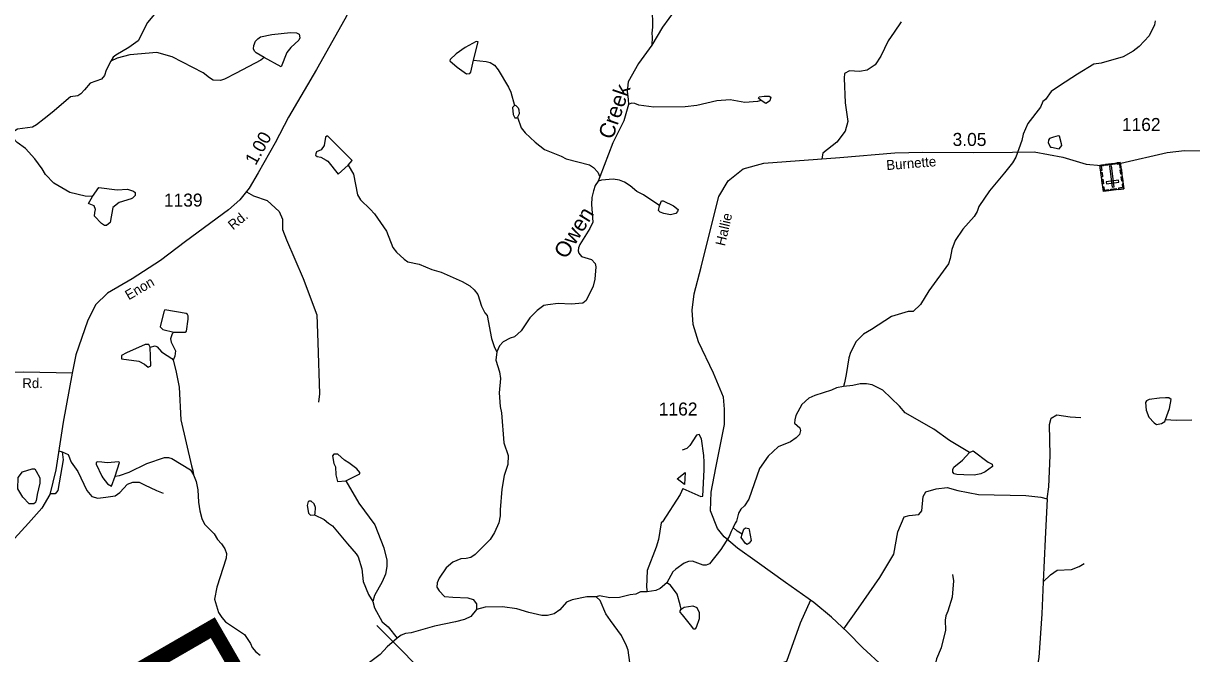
# Model space of a CAD drawing. Extents: x 2056842 to 2160602, y 826753 to 1016856.
# Drawn here: x 2095813 to 2107039, y 922545 to 928599 of the extents above; entities that cross this region are included whole.
import ezdxf

# ---------------------------------------------------------------- set-up
doc = ezdxf.new("R2010")
doc.units = 0
for name, color, linetype in [('Exist Cultural Cemetery CELL', 7, 'Continuous'), ('Exist Hydrographic Creek Single Shore', 7, 'Continuous'), ('Exist Hydrographic Creek Single Shore Label', 7, 'Continuous'), ('Exist Hydrographic Misc Water Feature', 7, 'Continuous'), ('Exist Hydrographic Pond Under 1500 Sq Ft', 7, 'Continuous'), ('Exist Road Non-System Type 51', 7, 'Continuous'), ('Exist Road Secondary Mileage Hundredths English Label', 7, 'Continuous'), ('Exist Road Secondary Structure Pipe Number Label', 7, 'Continuous'), ('Exist Road Secondary Type 51 Attributed', 7, 'Continuous'), ('Exist Road Secondary Type 51 Label', 7, 'Continuous'), ('Exist Road Secondary Type 51 Number Label', 7, 'Continuous')]:
    doc.layers.add(name, color=color, linetype=linetype)

msp = doc.modelspace()

# ---------------------------------------------------------------- linework, layer by layer
at = {"layer": 'Exist Cultural Cemetery CELL'}
for points in [[(2106388, 927011), (2106191, 926985), (2106157, 927237), (2106354, 927264)], [(2106190, 927242), (2106191, 927230), (2106169, 927227), (2106175, 927187), (2106164, 927186), (2106157, 927237)], [(2106299, 927245), (2106215, 927233), (2106213, 927245), (2106297, 927256)], [(2106276, 927026), (2106295, 927028), (2106268, 927229), (2106249, 927227)], [(2106321, 927259), (2106323, 927248), (2106345, 927251), (2106350, 927211), (2106361, 927212), (2106354, 927264)], [(2106364, 927194), (2106369, 927151), (2106358, 927150), (2106352, 927193)], [(2106178, 927167), (2106183, 927124), (2106172, 927123), (2106166, 927166)], [(2106186, 927102), (2106192, 927059), (2106181, 927057), (2106175, 927100)], [(2106339, 927073), (2106336, 927092), (2106219, 927076), (2106222, 927058)], [(2106372, 927128), (2106378, 927085), (2106367, 927083), (2106361, 927126)], [(2106185, 927028), (2106196, 927029), (2106200, 926997), (2106241, 927003), (2106242, 926992), (2106191, 926985)], [(2106315, 927001), (2106263, 926995), (2106262, 927006), (2106313, 927013)], [(2106382, 927054), (2106371, 927053), (2106375, 927021), (2106335, 927015), (2106337, 927004), (2106388, 927011)]]:
    msp.add_lwpolyline(points, close=True, dxfattribs=at)
at = {"layer": 'Exist Hydrographic Creek Single Shore'}
for points in [[(2102672, 929212), (2102416, 929013), (2102211, 928882), (2102163, 928840), (2102075, 928728), (2101956, 928563), (2101851, 928389)], [(2097222, 928871), (2097007, 928606), (2096917, 928430), (2096825, 928366), (2096700, 928295), (2096677, 928275), (2096654, 928235)], [(2098126, 928272), (2098094, 928244), (2097858, 928121), (2097746, 928064), (2097706, 928050), (2097638, 928054), (2097602, 928076), (2097542, 928124), (2097242, 928277), (2097097, 928320), (2096837, 928298), (2096714, 928265), (2096654, 928235)], [(2101851, 928389), (2101723, 928213), (2101626, 928036), (2101614, 927944), (2101626, 927872), (2101628, 927820)], [(2096654, 928235), (2096610, 928151), (2096592, 928099), (2096564, 928063), (2096456, 928024), (2096399, 927962), (2096365, 927922), (2096337, 927902), (2096267, 927894), (2096089, 927743), (2096013, 927683), (2095940, 927623), (2095900, 927603), (2095756, 927582), (2095680, 927534)], [(2101628, 927820), (2101583, 927664), (2101477, 927450), (2101352, 927126)], [(2101335, 927082), (2101309, 927042), (2101291, 926989), (2101275, 926925), (2101271, 926858), (2101286, 926690), (2101256, 926630), (2101160, 926475), (2101147, 926443), (2101143, 926415), (2101151, 926391), (2101175, 926361), (2101273, 926330), (2101307, 926293), (2101315, 926261), (2101305, 926142), (2101288, 926074), (2101222, 925937), (2101190, 925913), (2101076, 925901), (2100952, 925908), (2100854, 925896), (2100814, 925890), (2100751, 925842), (2100679, 925770), (2100597, 925645), (2100533, 925589), (2100491, 925575), (2100425, 925541), (2100388, 925501), (2100364, 925445)], [(2100364, 925445), (2100354, 925365), (2100388, 925253), (2100397, 925187), (2100385, 925051), (2100396, 924919), (2100408, 924857), (2100431, 924569), (2100471, 924449), (2100467, 924361), (2100432, 924257), (2100410, 924125), (2100395, 923925), (2100395, 923869), (2100383, 923801), (2100341, 923709), (2100297, 923641), (2100154, 923498), (2100112, 923470), (2100068, 923458), (2100016, 923456), (2099940, 923425), (2099876, 923369), (2099807, 923269), (2099789, 923225), (2099785, 923183), (2099807, 923149), (2099861, 923093), (2099941, 923087), (2100085, 923082), (2100135, 923066), (2100166, 923024), (2100166, 922968)], [(2106789, 924795), (2106889, 924787), (2107041, 924792)], [(2100166, 922968), (2100114, 922902), (2100052, 922874), (2099964, 922850), (2099764, 922809), (2099538, 922746), (2099484, 922738), (2099442, 922722), (2099405, 922694)], [(2099405, 922694), (2099309, 922610), (2099243, 922538), (2099048, 922393), (2098954, 922331), (2098866, 922298), (2098830, 922282), (2098774, 922228), (2098758, 922176)]]:
    msp.add_lwpolyline(points, dxfattribs=at)
at = {"layer": 'Exist Hydrographic Misc Water Feature'}
for points in [[(2101494, 929354), (2101506, 929318), (2101596, 929240), (2101707, 929079), (2101815, 928865), (2101839, 928805), (2101854, 928749), (2101860, 928561), (2101852, 928505), (2101856, 928465), (2101851, 928389)], [(2106689, 928624), (2106682, 928584), (2106632, 928480), (2106534, 928378), (2106478, 928331), (2106380, 928279), (2106171, 928217), (2106100, 928208), (2105943, 928110), (2105771, 927999), (2105688, 927945), (2105636, 927869), (2105610, 927847), (2105588, 927793), (2105465, 927636), (2105421, 927534), (2105407, 927474), (2105350, 927314), (2105318, 927258), (2105240, 927162), (2105096, 926990), (2104993, 926841), (2104979, 926793), (2104949, 926745), (2104842, 926621), (2104768, 926514), (2104734, 926426), (2104720, 926342), (2104703, 926290), (2104515, 926030), (2104434, 925898), (2104362, 925831), (2104314, 925833), (2104156, 925784), (2103963, 925658), (2103887, 925614), (2103815, 925543), (2103762, 925439), (2103744, 925385), (2103718, 925227), (2103702, 925147), (2103694, 925111)], [(2098126, 928272), (2098049, 928315), (2098033, 928331), (2098025, 928355), (2098029, 928387), (2098045, 928427), (2098065, 928451), (2098091, 928469), (2098199, 928492)], [(2098199, 928492), (2098381, 928510), (2098439, 928509), (2098463, 928495), (2098471, 928461), (2098459, 928437), (2098383, 928366)], [(2100139, 928246), (2100183, 928422), (2100165, 928426), (2100059, 928366)], [(2098383, 928366), (2098345, 928320), (2098290, 928180), (2098126, 928272)], [(2100059, 928366), (2099973, 928307), (2099915, 928253), (2099911, 928239), (2099981, 928177)], [(2099981, 928177), (2100070, 928114), (2100102, 928118), (2100114, 928130), (2100139, 928246)], [(2100139, 928246), (2100259, 928234), (2100299, 928222), (2100339, 928197), (2100376, 928153), (2100474, 927987), (2100498, 927937), (2100533, 927811)], [(2102902, 927859), (2102866, 927848), (2102746, 927840), (2102606, 927866), (2102478, 927855), (2102283, 927809), (2102174, 927796), (2101871, 927795), (2101726, 927813), (2101689, 927829), (2101657, 927833), (2101628, 927821)], [(2100561, 927697), (2100597, 927597), (2100636, 927546), (2100730, 927458), (2100822, 927386), (2100982, 927323), (2101030, 927297), (2101252, 927239), (2101292, 927216), (2101333, 927170), (2101353, 927126)], [(2096476, 926935), (2096408, 926938), (2096260, 926974), (2096105, 927065), (2096027, 927147), (2095995, 927203), (2095923, 927299), (2095834, 927397), (2095752, 927454), (2095680, 927534)], [(2098794, 927460), (2098740, 927514), (2098730, 927516), (2098716, 927507), (2098702, 927426), (2098674, 927383), (2098630, 927365), (2098622, 927347), (2098620, 927333), (2098636, 927321), (2098672, 927315), (2098723, 927286)], [(2098934, 927238), (2098973, 927282), (2098794, 927460)], [(2098723, 927286), (2098739, 927276), (2098837, 927152), (2098934, 927238)], [(2098934, 927238), (2098985, 927150), (2099023, 926951), (2099052, 926903), (2099144, 926815), (2099188, 926771), (2099303, 926603), (2099363, 926446), (2099397, 926402), (2099473, 926334), (2099508, 926308), (2099616, 926286), (2099739, 926235), (2099828, 926209), (2100028, 926120), (2100104, 926078), (2100146, 926040), (2100180, 925994), (2100215, 925882), (2100247, 925818), (2100269, 925793), (2100312, 925573), (2100340, 925485), (2100364, 925445)], [(2101352, 927126), (2101335, 927082)], [(2101928, 926846), (2101773, 926951), (2101707, 926985), (2101645, 927037), (2101591, 927073), (2101541, 927092), (2101481, 927104), (2101369, 927094), (2101335, 927082)], [(2096476, 926935), (2096537, 927023), (2096714, 927001), (2096814, 927008), (2096870, 926988), (2096886, 926974), (2096888, 926946), (2096862, 926920)], [(2096591, 926659), (2096563, 926677), (2096498, 926747), (2096500, 926783), (2096506, 926811), (2096494, 926847), (2096446, 926866), (2096438, 926870), (2096476, 926935)], [(2096862, 926920), (2096850, 926912), (2096732, 926877), (2096672, 926829), (2096646, 926685), (2096611, 926657), (2096591, 926659)], [(2097389, 925802), (2097377, 925813), (2097173, 925847), (2097163, 925829)], [(2097163, 925829), (2097128, 925685), (2097152, 925659), (2097260, 925633)], [(2097260, 925633), (2097368, 925634), (2097380, 925642), (2097397, 925758), (2097397, 925790), (2097389, 925802)], [(2097260, 925633), (2097244, 925617), (2097228, 925569), (2097232, 925537), (2097276, 925453), (2097270, 925401), (2097251, 925365)], [(2097032, 925488), (2097020, 925516), (2096984, 925516), (2096803, 925434)], [(2097032, 925488), (2097080, 925501), (2097100, 925493), (2097140, 925443), (2097194, 925409), (2097238, 925381), (2097251, 925365)], [(2096803, 925434), (2096757, 925410), (2096757, 925378), (2096921, 925354)], [(2096921, 925354), (2096977, 925324), (2097013, 925296), (2097037, 925308), (2097032, 925488)], [(2097251, 925365), (2097277, 925265), (2097309, 925105), (2097326, 924791), (2097428, 924348), (2097442, 924304), (2097448, 924264)], [(2103694, 925111), (2103627, 925099), (2103577, 925077), (2103417, 925026), (2103361, 924998), (2103293, 924938), (2103236, 924832), (2103225, 924792), (2103224, 924760), (2103274, 924714), (2103280, 924690), (2103272, 924650), (2103240, 924618), (2103184, 924580), (2103065, 924531), (2102969, 924443), (2102887, 924323), (2102784, 924030), (2102742, 923966), (2102708, 923934), (2102686, 923894), (2102667, 923818), (2102653, 923798), (2102635, 923758)], [(2104905, 924477), (2104712, 924591), (2104562, 924700), (2104285, 924859), (2104233, 924923), (2104071, 925076), (2103968, 925126), (2103915, 925138), (2103854, 925138), (2103785, 925120), (2103695, 925111)], [(2106789, 925001), (2106729, 924999), (2106631, 924985), (2106607, 924973), (2106595, 924956), (2106603, 924883)], [(2106789, 924795), (2106825, 924899), (2106841, 924987), (2106819, 925003), (2106789, 925001)], [(2106603, 924883), (2106629, 924815), (2106679, 924763), (2106701, 924747), (2106751, 924755), (2106782, 924775), (2106789, 924795)], [(2102355, 924385), (2102351, 924447), (2102328, 924607), (2102308, 924651), (2102282, 924643), (2102217, 924543), (2102189, 924515), (2102143, 924499)], [(2104905, 924477), (2104940, 924493), (2105083, 924384)], [(2096568, 924385), (2096526, 924389), (2096514, 924381), (2096514, 924365), (2096566, 924249), (2096576, 924233)], [(2096694, 924249), (2096738, 924380), (2096730, 924388), (2096618, 924377), (2096568, 924385)], [(2096694, 924249), (2096738, 924256), (2096830, 924288), (2096998, 924372), (2097168, 924429), (2097206, 924429), (2097239, 924419), (2097418, 924312), (2097448, 924264)], [(2098942, 924378), (2098898, 924402), (2098835, 924462), (2098795, 924462), (2098783, 924444), (2098797, 924372)], [(2098912, 924206), (2099046, 924273), (2099046, 924285), (2099018, 924319), (2098942, 924378)], [(2102150, 924131), (2102322, 924055), (2102342, 924057), (2102355, 924311), (2102355, 924385)], [(2104849, 924263), (2104783, 924265), (2104757, 924273), (2104745, 924289), (2104743, 924313), (2104755, 924337), (2104837, 924405), (2104905, 924477)], [(2105083, 924384), (2105123, 924366), (2105127, 924342), (2105055, 924292), (2105013, 924272), (2104951, 924261), (2104849, 924263)], [(2095759, 924129), (2095764, 924237), (2095804, 924293), (2095898, 924319), (2095922, 924321), (2095936, 924299)], [(2095936, 924299), (2095972, 924233), (2095972, 924181), (2095947, 924073), (2095937, 924013), (2095933, 924009)], [(2097448, 924264), (2097474, 924198), (2097490, 924120), (2097497, 924000), (2097509, 923916), (2097529, 923842), (2097554, 923788), (2097646, 923696), (2097678, 923643), (2097718, 923599), (2097750, 923551), (2097766, 923507), (2097761, 923463), (2097671, 923183), (2097650, 923067), (2097688, 922941), (2097720, 922891), (2097756, 922851), (2097939, 922728), (2097995, 922644), (2098011, 922604), (2098047, 922562), (2098087, 922530)], [(2098797, 924372), (2098812, 924338), (2098816, 924262), (2098832, 924198), (2098912, 924206)], [(2096576, 924233), (2096620, 924177), (2096660, 924153), (2096694, 924249)], [(2098912, 924206), (2099035, 923989), (2099189, 923783), (2099276, 923562), (2099306, 923442), (2099307, 923382), (2099293, 923310), (2099261, 923234), (2099186, 923105), (2099171, 923045)], [(2095933, 924009), (2095929, 923997), (2095913, 923985), (2095869, 923983), (2095809, 924049), (2095759, 924129)], [(2102150, 924131), (2102124, 924074), (2101955, 923812), (2101941, 923800), (2101915, 923640), (2101894, 923568), (2101807, 923344), (2101801, 923184), (2101807, 923140)], [(2098609, 923879), (2098703, 923834), (2098745, 923798), (2098785, 923774), (2098928, 923599), (2099010, 923503), (2099030, 923475), (2099064, 923359), (2099079, 923239), (2099129, 923113), (2099171, 923045)], [(2102635, 923758), (2102613, 923718), (2102595, 923670), (2102515, 923544), (2102406, 923407), (2102374, 923395), (2102346, 923395), (2102242, 923433), (2102206, 923431), (2102162, 923414), (2102082, 923358), (2102054, 923330), (2101997, 923226)], [(2102719, 923694), (2102671, 923722), (2102635, 923758)], [(2104742, 923305), (2104750, 923245), (2104737, 923089), (2104697, 922952), (2104677, 922909), (2104671, 922868), (2104674, 922772), (2104634, 922600), (2104589, 922496), (2104571, 922424), (2104569, 922388)], [(2101997, 923226), (2101933, 923172), (2101889, 923152), (2101807, 923139)], [(2102133, 922973), (2102125, 923015), (2102097, 923115), (2102033, 923202), (2101997, 923226)], [(2099171, 923045), (2099188, 922985), (2099260, 922850), (2099318, 922802), (2099405, 922694)], [(2101317, 923092), (2101229, 923092), (2101085, 923061), (2101033, 923039), (2100968, 922967), (2100914, 922929), (2100850, 922912), (2100794, 922912), (2100670, 922940), (2100556, 922974), (2100418, 922995), (2100250, 922993), (2100166, 922968)], [(2101807, 923139), (2101743, 923139), (2101697, 923117), (2101645, 923109), (2101541, 923083), (2101449, 923080), (2101349, 923100), (2101317, 923092)], [(2101888, 922246), (2101812, 922284), (2101746, 922295), (2101708, 922311), (2101687, 922339), (2101660, 922363), (2101651, 922391), (2101625, 922577), (2101609, 922621), (2101562, 922721), (2101454, 922863), (2101410, 922928), (2101357, 923056), (2101317, 923092)], [(2102224, 922823), (2102148, 922917), (2102124, 922945), (2102124, 922957), (2102133, 922973)], [(2102133, 922973), (2102164, 922993), (2102246, 923003), (2102286, 922987), (2102306, 922939), (2102308, 922923)], [(2102308, 922923), (2102306, 922879), (2102278, 922795), (2102264, 922779), (2102256, 922779), (2102224, 922823)]]:
    msp.add_lwpolyline(points, dxfattribs=at)
at = {"layer": 'Exist Hydrographic Pond Under 1500 Sq Ft'}
for points in [[(2102902, 927858), (2102878, 927879), (2102884, 927894), (2102930, 927900)], [(2102982, 927851), (2102946, 927830), (2102902, 927858)], [(2102930, 927900), (2102980, 927901), (2102996, 927891), (2102986, 927855), (2102982, 927851)], [(2100532, 927811), (2100513, 927791), (2100521, 927723), (2100537, 927693), (2100555, 927691), (2100561, 927697)], [(2100532, 927811), (2100541, 927813), (2100569, 927787), (2100574, 927769)], [(2100574, 927769), (2100577, 927729), (2100561, 927697)], [(2105789, 927441), (2105769, 927515), (2105757, 927520), (2105711, 927507)], [(2105711, 927507), (2105675, 927493), (2105663, 927477), (2105661, 927453), (2105683, 927411), (2105693, 927409)], [(2105693, 927409), (2105767, 927393), (2105791, 927426), (2105789, 927441)], [(2102030, 926760), (2101968, 926772), (2101931, 926785), (2101915, 926802), (2101927, 926846)], [(2101927, 926846), (2101945, 926893), (2101961, 926893), (2102059, 926846)], [(2102059, 926846), (2102105, 926812), (2102100, 926792), (2102083, 926772), (2102030, 926760)], [(2102167, 924169), (2102096, 924223), (2102174, 924286), (2102167, 924169)], [(2098607, 923983), (2098579, 924011), (2098559, 924011), (2098549, 924007), (2098539, 923969)], [(2098539, 923969), (2098553, 923895), (2098573, 923875), (2098609, 923879)], [(2098609, 923879), (2098617, 923891), (2098619, 923949), (2098607, 923983)], [(2102719, 923694), (2102735, 923742), (2102751, 923754), (2102783, 923746), (2102789, 923733)], [(2102789, 923733), (2102807, 923632), (2102787, 923605)], [(2102787, 923605), (2102769, 923595), (2102753, 923602), (2102711, 923660), (2102719, 923694)]]:
    msp.add_lwpolyline(points, dxfattribs=at)
at = {"layer": 'Exist Road Non-System Type 51'}
msp.add_line((2096153, 924493), (2096185, 924484), dxfattribs=at)
for points in [[(2104249, 928615), (2104182, 928513), (2104122, 928432), (2104052, 928285), (2103997, 928201), (2103920, 928150), (2103849, 928138), (2103751, 928143), (2103704, 928116), (2103700, 928073), (2103710, 927835), (2103734, 927655), (2103710, 927562), (2103631, 927458), (2103496, 927353), (2103485, 927297)], [(2097957, 926982), (2098024, 926942), (2098155, 926897), (2098272, 926791), (2098304, 926717), (2098302, 926618), (2098340, 926519), (2098501, 926148), (2098633, 925799), (2098642, 925534), (2098657, 925041), (2098648, 924962)], [(2105652, 924031), (2105668, 924147), (2105681, 924448), (2105675, 924747), (2105689, 924808), (2105743, 924840), (2105872, 924821), (2105975, 924812)], [(2096185, 924484), (2096196, 924408), (2096144, 924113), (2096119, 924081), (2096068, 924079)], [(2096185, 924484), (2096243, 924458), (2096273, 924383), (2096336, 924295), (2096422, 924113), (2096471, 924054), (2096528, 924038), (2096606, 924049), (2096694, 924061), (2096739, 924094), (2096814, 924173), (2096866, 924191), (2096925, 924191), (2096978, 924167), (2097091, 924112), (2097155, 924086)], [(2103696, 922784), (2103839, 922982), (2104042, 923275), (2104177, 923500), (2104217, 923716), (2104278, 923860), (2104325, 923871), (2104418, 923881), (2104448, 923918), (2104458, 924055), (2104484, 924100), (2104584, 924129), (2104690, 924141), (2104793, 924112), (2104992, 924075), (2105445, 924064), (2105591, 924049), (2105652, 924031)], [(2105652, 924031), (2105631, 923644), (2105613, 923236)], [(2105613, 923236), (2105682, 923303), (2105748, 923347), (2105885, 923352), (2105957, 923381), (2106005, 923410)], [(2105613, 923236), (2105599, 922928), (2105571, 922508), (2105546, 922359)], [(2103376, 923058), (2103279, 922839), (2103146, 922469), (2102977, 922415), (2102557, 922321), (2102000, 922375), (2101783, 922359), (2101567, 922312), (2100906, 922050), (2100532, 921927)], [(2099891, 921784), (2099844, 921839), (2099774, 922053), (2099740, 922181), (2099680, 922320), (2099599, 922423), (2099416, 922611), (2099208, 922815)]]:
    msp.add_lwpolyline(points, dxfattribs=at)
at = {"layer": 'Exist Road Secondary Type 51 Attributed'}
for points in [[(2099312, 929383), (2099273, 929336), (2099158, 929140), (2098996, 928816), (2098902, 928638), (2098630, 928157), (2098362, 927698), (2098232, 927452), (2098070, 927162), (2097984, 927016), (2097894, 926903), (2097783, 926809), (2097370, 926503), (2097132, 926322), (2096860, 926146), (2096621, 926006), (2096506, 925897), (2096430, 925739), (2096318, 925414), (2096282, 925238)], [(2104074, 922421), (2103880, 922601), (2103731, 922752), (2103578, 922895), (2103409, 923035), (2103138, 923227), (2102864, 923425), (2102675, 923557), (2102546, 923668), (2102482, 923746), (2102416, 923917), (2102421, 924095), (2102466, 924330), (2102551, 924746), (2102551, 924894), (2102541, 925007), (2102445, 925238), (2102299, 925541), (2102248, 925706), (2102241, 925844), (2102259, 926002), (2102325, 926256), (2102446, 926735), (2102497, 926935), (2102585, 927086), (2102731, 927201), (2102928, 927257), (2103660, 927310), (2104188, 927354), (2104455, 927361), (2104947, 927359), (2105317, 927361), (2105526, 927365), (2105801, 927315), (2106025, 927247), (2106171, 927234), (2106358, 927255), (2106804, 927359), (2106972, 927377), (2107718, 927365)], [(2096282, 925238), (2096195, 924768), (2096124, 924311), (2096067, 924075), (2095990, 923944), (2095863, 923798), (2095660, 923577), (2095076, 923028), (2094826, 922776), (2094344, 922238), (2094134, 921974), (2093722, 921376), (2093548, 921145), (2093353, 920881)], [(2096282, 925238), (2095819, 925249), (2095584, 925242)]]:
    msp.add_lwpolyline(points, dxfattribs=at)

# ---------------------------------------------------------------- texts
at = {"layer": 'Exist Hydrographic Creek Single Shore Label'}
for s, rotation, p in [('Creek', 70.9388, (2101475, 927476)), ('Owen', 58.5422, (2101029, 926327))]:
    msp.add_text(s, height=150, rotation=rotation, dxfattribs=at).set_placement(p)
at = {"layer": 'Exist Road Secondary Mileage Hundredths English Label'}
for s, rotation, p in [('1.00', 60.9232, (2098045, 927228)), ('3.05', 359.7907, (2104742, 927422))]:
    msp.add_text(s, height=125, rotation=rotation, dxfattribs=at).set_placement(p)
at = {"layer": 'Exist Road Secondary Structure Pipe Number Label'}
msp.add_text('P98', height=1230.3, rotation=300, dxfattribs=at).set_placement((2096520, 922396))
at = {"layer": 'Exist Road Secondary Type 51 Label'}
for s, rotation, p in [('Burnette', 4.5712, (2104109, 927189)), ('Rd.', 39.3521, (2097828, 926609)), ('Hallie', 76.934, (2102554, 926455)), ('Enon', 30.2628, (2096825, 925938)), ('Rd.', 359.8883, (2095803, 925096))]:
    msp.add_text(s, height=95, rotation=rotation, dxfattribs=at).set_placement(p)
at = {"layer": 'Exist Road Secondary Type 51 Number Label'}
for s, p in [('1162', (2106369, 927565)), ('1139', (2097163, 926839)), ('1162', (2101919, 924832))]:
    msp.add_text(s, height=125, dxfattribs=at).set_placement(p)

doc.saveas('drawing.dxf')
